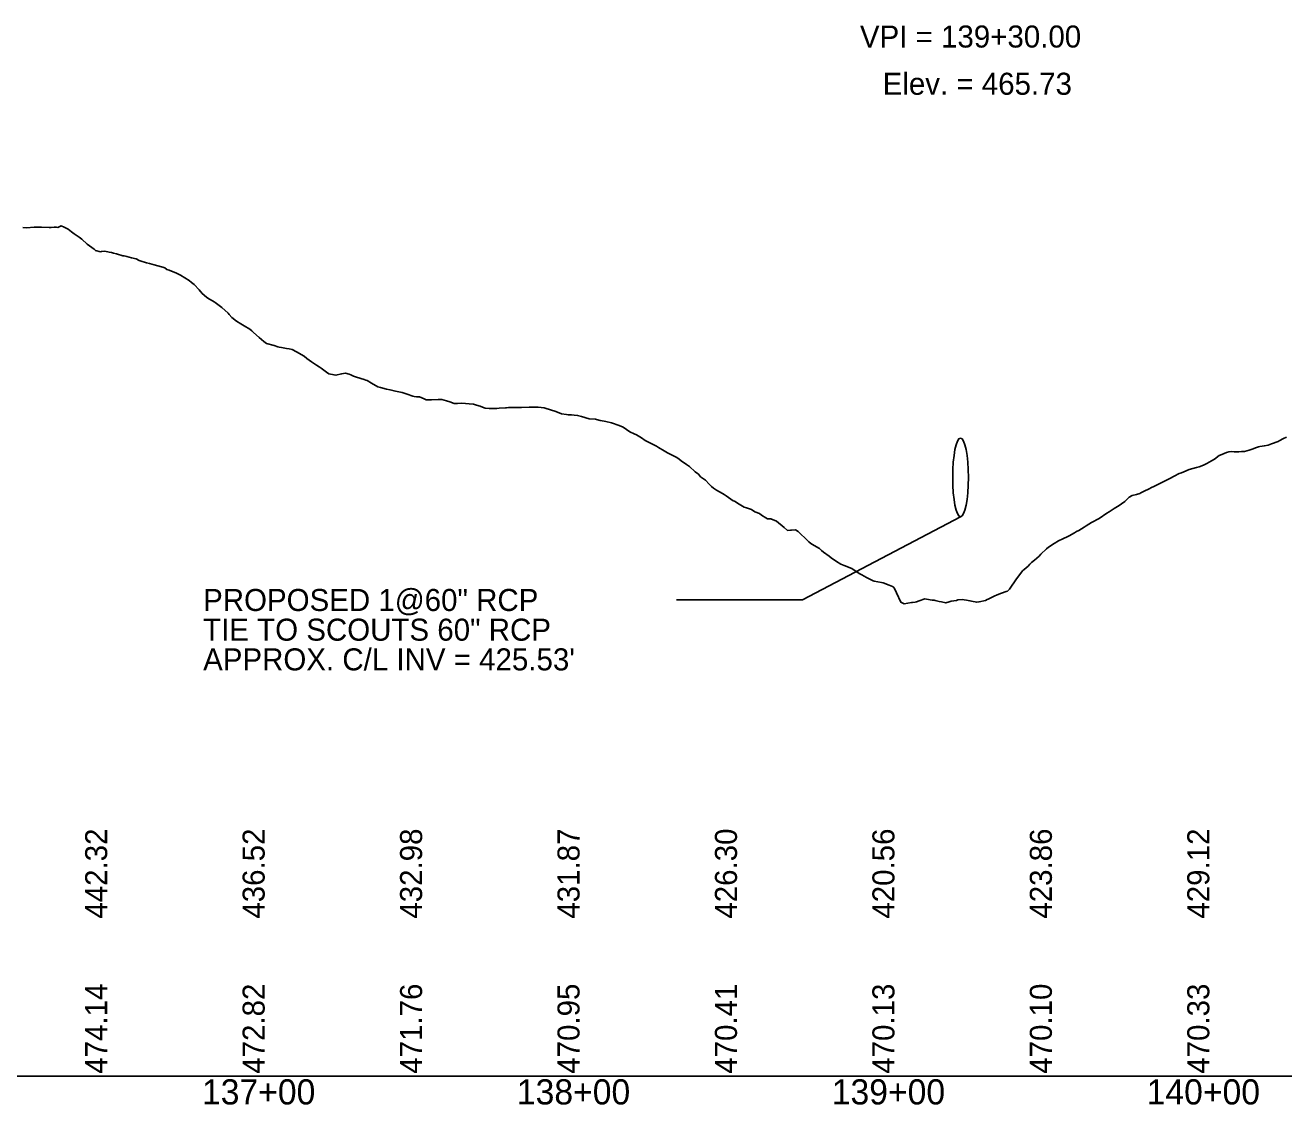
# Model space of a CAD drawing. Extents: x 2017200 to 2047700, y 854850 to 893350.
# Drawn here: x 2023123 to 2023522.7, y 865090.9 to 865433.8 of the extents above; entities that cross this region are included whole.
import ezdxf

# ---------------------------------------------------------------- set-up
doc = ezdxf.new("R2010")
doc.units = 0
for name, color, linetype in [('Drainage-StormSewer', 7, 'Continuous'), ('RD_DDB_Profile_EX', 7, 'Continuous'), ('RD_DDB_Profile_Lbl', 7, 'Continuous'), ('RD_DDB_StaTX', 7, 'Continuous'), ('RD_DDB_StripGrade', 7, 'Continuous'), ('RD_GPK_Profile_Cell', 7, 'Continuous'), ('RD_PD_DR_Pipe_TX', 7, 'Continuous')]:
    doc.layers.add(name, color=color, linetype=linetype)

msp = doc.modelspace()

# ---------------------------------------------------------------- linework, layer by layer
at = {"layer": 'Drainage-StormSewer'}
msp.add_ellipse((2023420, 865290.15), major_axis=(0, 12.5), ratio=0.2, dxfattribs=at)
at = {"layer": 'RD_DDB_Profile_EX'}
msp.add_lwpolyline([(2023122.23, 865369.54), (2023123.41, 865369.43), (2023125.79, 865369.58), (2023126.28, 865369.61), (2023127.78, 865369.65), (2023128.17, 865369.64), (2023130.55, 865369.54), (2023131.24, 865369.49), (2023132.21, 865369.64), (2023132.93, 865369.58), (2023133.36, 865369.54), (2023134.43, 865370.01), (2023135.31, 865369.57), (2023136.61, 865368.93), (2023137.7, 865368.12), (2023138.54, 865367.49), (2023140.08, 865366.4), (2023140.99, 865365.75), (2023142.68, 865364.19), (2023144.84, 865362.59), (2023145.33, 865362.23), (2023146.84, 865361.82), (2023147.22, 865361.85), (2023148.22, 865361.94), (2023149.65, 865361.66), (2023150.34, 865361.55), (2023151.02, 865361.39), (2023151.99, 865361.11), (2023153.94, 865360.55), (2023154.37, 865360.47), (2023155.22, 865360.33), (2023156.75, 865359.91), (2023158.21, 865359.51), (2023159.13, 865359.06), (2023159.45, 865358.91), (2023161.51, 865358.33), (2023162.45, 865358.06), (2023163.9, 865357.69), (2023166.28, 865357.05), (2023166.66, 865356.95), (2023167.32, 865356.68), (2023167.99, 865356.18), (2023168.66, 865355.91), (2023171.04, 865354.95), (2023172.29, 865354.37), (2023173.68, 865353.49), (2023175.02, 865352.67), (2023175.81, 865352.06), (2023176.63, 865351.43), (2023178.19, 865349.66), (2023179.16, 865348.55), (2023180.57, 865347.4), (2023180.99, 865347.06), (2023182.95, 865345.9), (2023183.28, 865345.7), (2023185.38, 865344.14), (2023187.38, 865342.26), (2023187.71, 865341.88), (2023188.54, 865340.94), (2023190.1, 865339.8), (2023191.46, 865338.92), (2023192.48, 865338.29), (2023194.25, 865337.19), (2023194.91, 865336.67), (2023195.51, 865336.12), (2023197.24, 865334.6), (2023198.73, 865333.29), (2023199.62, 865332.7), (2023202, 865331.99), (2023203.24, 865331.62), (2023203.56, 865331.52), (2023204.39, 865331.38), (2023205.91, 865331.12), (2023206.77, 865330.95), (2023207.79, 865330.74), (2023209.15, 865329.99), (2023211.53, 865328.69), (2023212.37, 865327.93), (2023213.91, 865326.86), (2023215.49, 865325.77), (2023216.3, 865325.24), (2023216.98, 865324.79), (2023218.68, 865323.53), (2023219.42, 865322.98), (2023221.06, 865322.68), (2023221.63, 865322.58), (2023223.44, 865322.99), (2023224.69, 865323.29), (2023225.82, 865322.88), (2023226.32, 865322.7), (2023227.24, 865322.28), (2023228.2, 865321.98), (2023230.59, 865321.24), (2023231.13, 865321.07), (2023231.51, 865320.86), (2023232.97, 865320.05), (2023234.99, 865318.93), (2023235.35, 865318.82), (2023235.8, 865318.69), (2023237.73, 865318.19), (2023238.84, 865317.9), (2023240.11, 865317.63), (2023240.6, 865317.53), (2023242.67, 865317.13), (2023244.88, 865316.35), (2023245.45, 865316.15), (2023246.03, 865315.95), (2023246.49, 865315.83), (2023247.26, 865315.77), (2023248.17, 865315.69), (2023249.64, 865315.05), (2023250.33, 865314.76), (2023252.02, 865314.79), (2023254.07, 865314.84), (2023254.4, 865314.86), (2023255.26, 865314.9), (2023256.79, 865314.46), (2023257.84, 865314.15), (2023259.17, 865313.66), (2023260.23, 865313.65), (2023261.6, 865313.7), (2023263.93, 865313.5), (2023265.34, 865313.38), (2023266.31, 865313.1), (2023267.45, 865312.76), (2023268.7, 865312.25), (2023269.06, 865312.1), (2023270.33, 865312), (2023271.08, 865312.01), (2023272.77, 865312.04), (2023273.46, 865312.1), (2023275.44, 865312.26), (2023275.84, 865312.27), (2023276.47, 865312.29), (2023278.22, 865312.31), (2023279.02, 865312.33), (2023280.15, 865312.32), (2023280.62, 865312.37), (2023282.99, 865312.41), (2023283.82, 865312.43), (2023285.37, 865312.42), (2023285.84, 865312.42), (2023287.75, 865312.22), (2023290.13, 865311.46), (2023291.12, 865311.15), (2023292.51, 865310.63), (2023293.28, 865310.35), (2023294.89, 865310.1), (2023295.44, 865310.03), (2023296.46, 865309.96), (2023297.28, 865309.89), (2023298.37, 865309.8), (2023299.66, 865309.43), (2023302.04, 865308.78), (2023304.1, 865308.62), (2023304.42, 865308.53), (2023305.57, 865308.2), (2023306.8, 865308), (2023307.32, 865307.92), (2023309.19, 865307.42), (2023311.57, 865306.59), (2023312.85, 865306.11), (2023313.95, 865305.32), (2023314.94, 865304.61), (2023316.33, 865303.97), (2023317.12, 865303.69), (2023318.71, 865302.66), (2023319.83, 865301.89), (2023321.09, 865301.23), (2023322.14, 865300.69), (2023323.48, 865300.01), (2023324.11, 865299.62), (2023325.86, 865298.54), (2023326.89, 865297.92), (2023328.24, 865297.28), (2023329.85, 865296.41), (2023330.62, 865295.92), (2023331.26, 865295.41), (2023333, 865294.22), (2023333.91, 865293.6), (2023335.67, 865291.92), (2023336.76, 865291.12), (2023337.4, 865290.35), (2023337.77, 865290.09), (2023338.95, 865289.26), (2023340.15, 865288), (2023340.89, 865287.23), (2023341.56, 865286.67), (2023342.53, 865286.09), (2023344.36, 865285), (2023344.91, 865284.66), (2023345.53, 865284.29), (2023347.82, 865282.74), (2023348.2, 865282.58), (2023349.68, 865281.68), (2023351.28, 865280.7), (2023352.06, 865280.45), (2023353.62, 865279.95), (2023354.72, 865279.2), (2023356.13, 865278.64), (2023356.82, 865278.19), (2023358.16, 865277.33), (2023358.74, 865276.94), (2023359.2, 865276.98), (2023359.78, 865277.03), (2023361.59, 865276.25), (2023363.97, 865274.18), (2023365, 865273.28), (2023366.04, 865273.34), (2023366.35, 865273.37), (2023367.58, 865273.51), (2023368.41, 865272.92), (2023368.73, 865272.62), (2023371.14, 865270.33), (2023371.81, 865269.67), (2023372.41, 865269.17), (2023373.49, 865268.55), (2023375.2, 865267.58), (2023375.88, 865266.93), (2023376.46, 865266.36), (2023378.26, 865265.11), (2023378.89, 865264.62), (2023380.64, 865263.48), (2023381.96, 865262.62), (2023383.02, 865262.2), (2023385.48, 865261.19), (2023387.78, 865259.62), (2023388.68, 865259.19), (2023390.17, 865258.35), (2023392.2, 865257.24), (2023392.55, 865257.18), (2023394.93, 865256.75), (2023395.38, 865256.67), (2023397.31, 865255.9), (2023398.4, 865255.46), (2023398.71, 865255.32), (2023399.05, 865254.83), (2023399.69, 865253.45), (2023401.07, 865250.5), (2023402.08, 865250.01), (2023404.46, 865250.4), (2023404.76, 865250.45), (2023405.57, 865250.5), (2023406.03, 865250.67), (2023406.84, 865250.93), (2023408.67, 865251.53), (2023409.22, 865251.45), (2023410.96, 865251.2), (2023411.6, 865251.1), (2023411.98, 865251.05), (2023413.17, 865250.75), (2023413.98, 865250.58), (2023415.28, 865250.3), (2023416.37, 865250.61), (2023417.02, 865250.8), (2023418.75, 865251.05), (2023419.15, 865251.31), (2023420.47, 865251.35), (2023421.13, 865251.24), (2023421.85, 865251.13), (2023422.95, 865250.95), (2023423.51, 865250.83), (2023425.13, 865250.5), (2023425.89, 865250.66), (2023427.94, 865251.09), (2023428.4, 865251.35), (2023428.76, 865251.49), (2023430.66, 865252.39), (2023431.67, 865252.87), (2023433.04, 865253.37), (2023434.44, 865253.88), (2023434.93, 865254.03), (2023435.59, 865254.67), (2023437.8, 865257.93), (2023438.18, 865258.48), (2023439.71, 865260.47), (2023440.18, 865260.89), (2023441.42, 865261.98), (2023442.01, 865262.61), (2023442.57, 865263.09), (2023443.45, 865263.86), (2023444.95, 865265.17), (2023445.49, 865265.75), (2023447.33, 865267.48), (2023447.9, 865268.01), (2023449.71, 865269.11), (2023451.13, 865270), (2023451.52, 865270.22), (2023452.09, 865270.47), (2023454.47, 865271.56), (2023456.15, 865272.55), (2023456.86, 865272.92), (2023457.56, 865273.28), (2023459.24, 865274.38), (2023459.84, 865274.78), (2023460.78, 865275.32), (2023461.62, 865275.79), (2023464, 865277.14), (2023466.46, 865278.76), (2023467.18, 865279.22), (2023468.42, 865280.02), (2023468.77, 865280.24), (2023469.85, 865280.92), (2023470.38, 865281.21), (2023471.15, 865281.75), (2023472.2, 865282.48), (2023473.57, 865283.84), (2023474.54, 865284.37), (2023475.91, 865284.76), (2023476.89, 865285.06), (2023477.3, 865285.28), (2023478.29, 865285.76), (2023479.93, 865286.56), (2023480.67, 865286.94), (2023481.34, 865287.28), (2023483.11, 865288.1), (2023485.44, 865289.29), (2023486.5, 865289.83), (2023487.82, 865290.52), (2023489.44, 865291.36), (2023490.2, 865291.63), (2023490.92, 865291.88), (2023492.6, 865292.7), (2023494.97, 865293.28), (2023495.76, 865293.46), (2023496.06, 865293.59), (2023497.35, 865294.14), (2023498.22, 865294.52), (2023498.91, 865294.98), (2023499.73, 865295.43), (2023500.61, 865295.91), (2023502.11, 865297.13), (2023503, 865297.46), (2023504.49, 865298.02), (2023505.2, 865298.28), (2023506.04, 865298.32), (2023506.87, 865298.3), (2023508.34, 865298.24), (2023509.26, 865298.32), (2023510.21, 865298.41), (2023511.64, 865298.79), (2023512.62, 865299.13), (2023514.02, 865299.65), (2023514.6, 865299.86), (2023515.03, 865299.91), (2023516.5, 865300.19), (2023517.73, 865300.39), (2023518.22, 865300.54), (2023518.78, 865300.76), (2023520.85, 865301.58), (2023521.17, 865301.75), (2023522.59, 865302.49), (2023523.55, 865302.92)], dxfattribs=at)
at = {"layer": 'RD_GPK_Profile_Cell'}
msp.add_line((2020500, 865100), (2029700, 865100), dxfattribs=at)
at = {"layer": 'RD_PD_DR_Pipe_TX'}
for p, q in [((2023369.77, 865251.21), (2023420, 865277.65)), ((2023329.77, 865251.21), (2023369.77, 865251.21))]:
    msp.add_line(p, q, dxfattribs=at)

# ---------------------------------------------------------------- texts
at = {"layer": 'RD_DDB_Profile_Lbl'}
for s, p in [('VPI = 139+30.00', (2023388.04, 865426.65)), ('Elev. = 465.73', (2023395.27, 865411.65))]:
    msp.add_text(s, height=7, dxfattribs=at).set_placement(p)
at = {"layer": 'RD_DDB_StaTX'}
for s, p in [('137+00', (2023179.1, 865091)), ('137+00', (2023179.1, 865091)), ('138+00', (2023279.1, 865091)), ('138+00', (2023279.1, 865091)), ('139+00', (2023379.1, 865091)), ('139+00', (2023379.1, 865091)), ('140+00', (2023479.1, 865091)), ('140+00', (2023479.1, 865091))]:
    msp.add_text(s, height=8, dxfattribs=at).set_placement(p)
at = {"layer": 'RD_DDB_StripGrade'}
for s, p in [('442.32', (2023149, 865150)), ('436.52', (2023199, 865150)), ('432.98', (2023249, 865150)), ('431.87', (2023299, 865150)), ('426.30', (2023349, 865150)), ('420.56', (2023399, 865150)), ('423.86', (2023449, 865150)), ('429.12', (2023499, 865150)), ('474.14', (2023149, 865100.75)), ('472.82', (2023199, 865100.75)), ('471.76', (2023249, 865100.75)), ('470.95', (2023299, 865100.75)), ('470.41', (2023349, 865100.75)), ('470.13', (2023399, 865100.75)), ('470.10', (2023449, 865100.75)), ('470.33', (2023499, 865100.75))]:
    msp.add_text(s, height=7, rotation=90, dxfattribs=at).set_placement(p)
at = {"layer": 'RD_PD_DR_Pipe_TX'}
for s, p in [('PROPOSED 1@60" RCP', (2023179.46, 865247.71)), ('TIE TO SCOUTS 60" RCP', (2023179.46, 865238.28)), ("APPROX. C/L INV = 425.53'", (2023179.46, 865228.85))]:
    msp.add_text(s, height=7, dxfattribs=at).set_placement(p)

doc.saveas('drawing.dxf')
